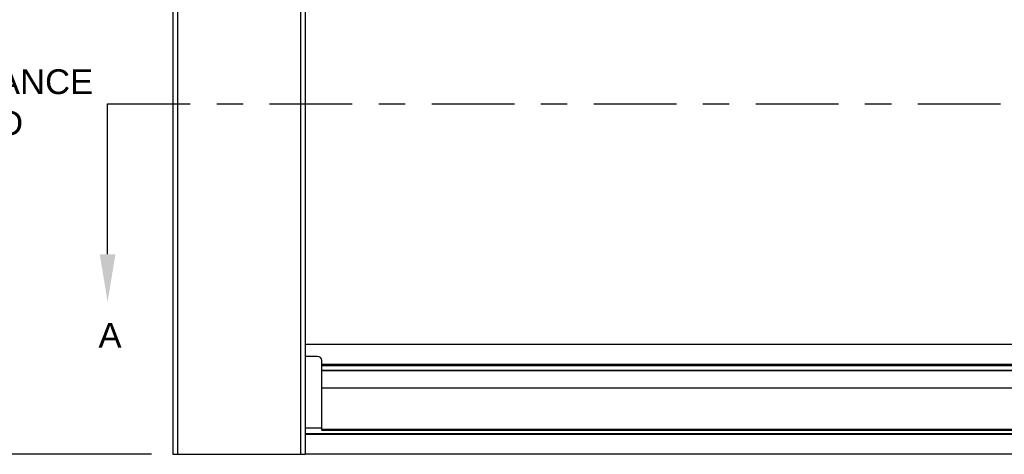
# Model space of a CAD drawing. Header units: inches. Extents: x 170 to 312, y 215 to 248.
# Tile 306 of 557: x 225.69 to 229.41, y 240.1 to 241.75. Entities that reach past the tile are written whole.
import ezdxf
from ezdxf import colors
from ezdxf.entities.mleader import LeaderData, LeaderLine
from ezdxf.math import Vec2, Vec3

# ---------------------------------------------------------------- set-up
doc = ezdxf.new("R2010")
doc.units = ezdxf.units.IN
doc.header["$LTSCALE"] = 0.25
doc.header["$MEASUREMENT"] = 0
doc.linetypes.add('CENTER', pattern=[2, 1.25, -0.25, 0.25, -0.25])
for name, color, linetype in [('ANNOTATIONS', 1, 'Continuous'), ('SECTION CUTS', 6, 'CENTER'), ('STANDARD MOTOR LH', 7, 'Continuous')]:
    doc.layers.add(name, color=color, linetype=linetype)
doc.styles.add('ARIAL', font='arial.ttf', dxfattribs={"height": 0.09375})
doc.styles.get("Standard").update_dxf_attribs({"font": 'romans.shx'})

msp = doc.modelspace()

# ---------------------------------------------------------------- linework, layer by layer
at = {"layer": 'ANNOTATIONS'}
msp.add_line((226.18475, 240.10342), (224.60342, 240.10342), dxfattribs=at)
at = {"layer": 'SECTION CUTS'}
msp.add_line((226.01837, 241.42911), (232.51236, 241.42911), dxfattribs=at)
at = {"layer": 'STANDARD MOTOR LH'}
for p, q in [((226.26515, 243.38467), (226.26515, 240.10342)), ((226.28303, 243.38467), (226.28303, 240.10342)), ((226.74728, 243.38864), (226.74728, 240.10342)), ((226.76515, 243.22842), (226.76515, 240.10342)), ((231.76515, 240.51834), (226.76515, 240.51834)), ((226.81203, 240.47373), (226.76515, 240.47373)), ((226.82765, 240.41844), (226.82765, 240.4581)), ((231.70265, 240.44239), (226.82765, 240.44239)), ((231.70265, 240.44177), (226.82765, 240.44177)), ((231.70265, 240.43784), (226.82765, 240.43784)), ((231.70265, 240.42029), (226.82765, 240.42029)), ((226.82765, 240.41999), (231.70265, 240.41999)), ((226.82765, 240.19529), (226.82765, 240.4183)), ((226.82765, 240.35537), (231.70265, 240.35537)), ((226.82765, 240.20281), (226.76515, 240.20281)), ((226.76515, 240.18179), (231.76515, 240.18179)), ((226.76515, 240.17999), (231.76515, 240.17999)), ((226.76515, 240.17937), (231.76515, 240.17937)), ((226.82765, 240.19842), (231.70265, 240.19842)), ((226.82765, 240.19529), (231.70265, 240.19529)), ((226.26515, 240.10342), (226.76515, 240.10342)), ((232.26515, 240.10342), (226.76515, 240.10342))]:
    msp.add_line(p, q, dxfattribs=at)
msp.add_arc((226.81203, 240.4581), 0.01563, 0, 90, dxfattribs=at)

# ---------------------------------------------------------------- texts
at = {"layer": 'ANNOTATIONS', "insert": (225.00771, 241.42127), "char_height": 0.09375, "attachment_point": 4, "style": 'ARIAL'}
msp.add_mtext('6" CLEARANCE\\PREQUIRED', dxfattribs=at)
at = {"layer": 'SECTION CUTS', "style": 'ARIAL'}
msp.add_text('A', height=0.09375, dxfattribs=at).set_placement((225.98389, 240.50668))

# ---------------------------------------------------------------- leaders
at = {"layer": 'SECTION CUTS'}
ml = msp.add_multileader_mtext('Standard', dxfattribs=at)
ml.set_content('', color=256)
ml.set_leader_properties()
ml.build(insert=Vec2(0, 0))
ml.multileader.update_dxf_attribs({"dogleg_length": 0, "arrow_head_size": 0.18})
ctx = ml.context
ctx.base_point, ctx.char_height, ctx.arrow_head_size, ctx.landing_gap_size, ctx.plane_origin = Vec3(226.01837, 241.42911), 0.18, 0.18, 0, Vec3(226.01837, 240.67959)
notes = []
notes.append((ctx, [(0, (1, 1, 0), (226.01837, 241.42911), (1, 0), 0, [(0, [(226.01837, 240.67959)], 0, [])])]))
ctx.mtext.insert, ctx.mtext.flow_direction = Vec3(226.01837, 241.51911), 5
for ctx, leaders in notes:
    for number, flags, end, landing, length, lines in leaders:
        leader = LeaderData()
        leader.index, (leader.has_last_leader_line, leader.has_dogleg_vector, leader.attachment_direction) = number, flags
        leader.last_leader_point, leader.dogleg_vector, leader.dogleg_length = Vec3(end), Vec3(landing), length
        for number, points, colour, breaks in lines:
            line = LeaderLine()
            line.index, line.vertices, line.color, line.breaks = number, Vec3.list(points), colors.encode_raw_color(colour), breaks
            leader.lines.append(line)
        ctx.leaders.append(leader)

doc.saveas('drawing.dxf')
